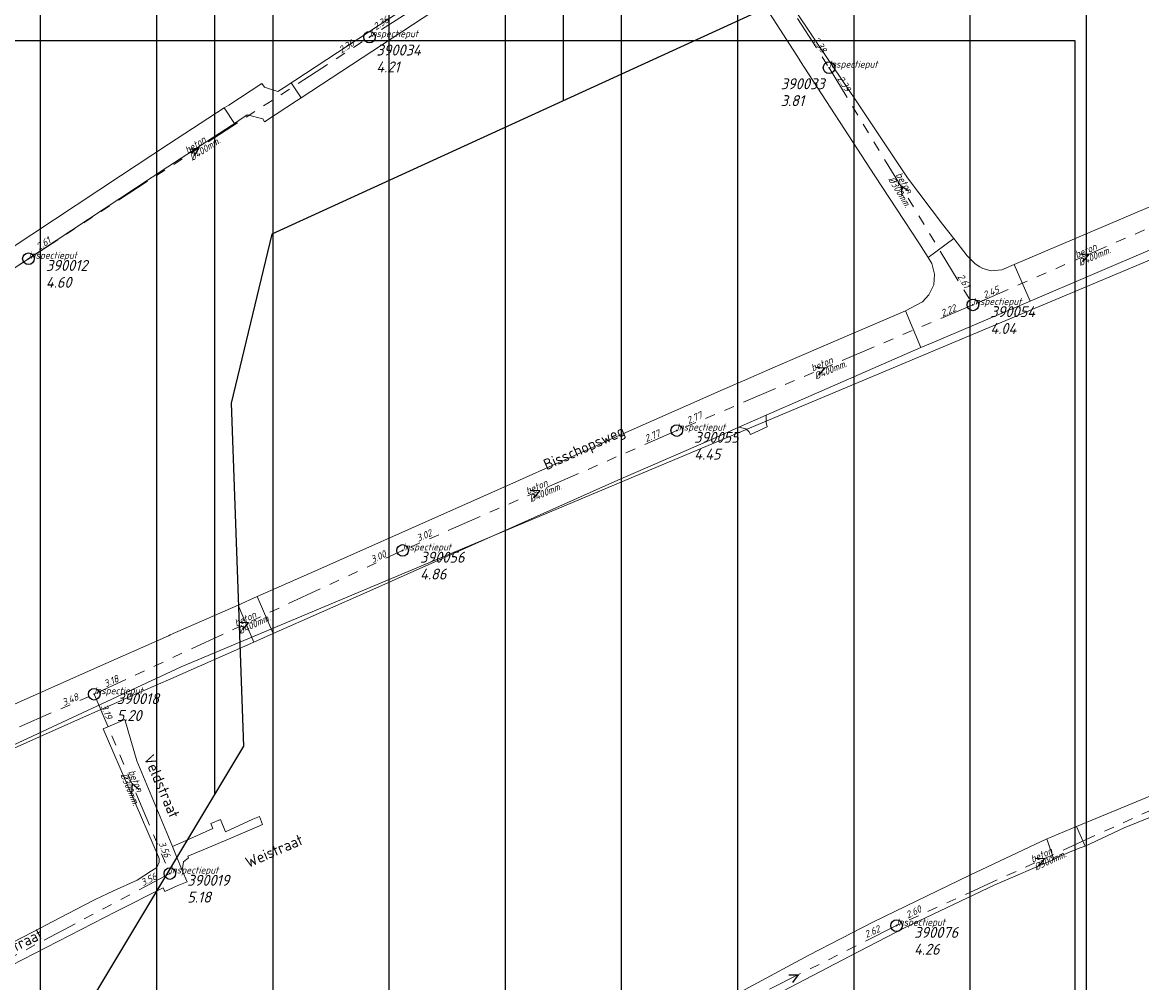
# Model space of a CAD drawing. Extents: x 148869 to 161638, y 453607 to 469810.
# Tile 371 of 656: x 154975 to 155167, y 462361 to 462526. Entities that reach past the tile are written whole.
import ezdxf
from ezdxf.enums import TextEntityAlignment as Align
from ezdxf.lldxf.tags import DXFTag

# ---------------------------------------------------------------- set-up
doc = ezdxf.new("R2010")
doc.units = 0
doc.header["$PDMODE"] = 32
doc.header["$PDSIZE"] = 2
doc.linetypes.add('RI-GWA', pattern=[18.45, 6, -1.8, 1.75, -1.8, 1.75, -1.8, 1.75, -1.8])
doc.layers.get('0').update_dxf_attribs({"linetype": 'CONTINUOUS'})
doc.layers.get('DEFPOINTS').update_dxf_attribs({"linetype": 'CONTINUOUS'})
for name, color, linetype in [('2022 hatch', 10, 'CONTINUOUS'), ('2024', 160, 'CONTINUOUS'), ('2024 hatch', 160, 'CONTINUOUS')]:
    doc.layers.add(name, color=color, linetype=linetype)
for name, color, linetype, lineweight in [('B-OI-RI-GWA-MATERIAAL-T18', 10, 'CONTINUOUS', 18), ('B-OI-RI-GWA-PUTDEKSELHOOGTE-T25', 10, 'CONTINUOUS', 25), ('B-OI-RI-GWA_BOB-T18', 10, 'CONTINUOUS', 18), ('B-OI-RI-GWA_DIAMETER-T18', 10, 'CONTINUOUS', 18), ('B-OI-RI-GWA_PUTNUMMER-T18', 10, 'CONTINUOUS', 18), ('B-OI-RI-GWA_RIOOLPUT-S', 10, 'CONTINUOUS', 25), ('B-OI-RI-GWA_TRANSPORTLEIDING-G', 10, 'RI-GWA', 18), ('B-OI-RI-PERSLEIDING-G-niet meenemen', 190, 'RI-PERS', 18), ('B-OI-RI-STROOMRICHTING-S', 252, 'CONTINUOUS', 25), ('B-RO-OG-TOPOGRAFIE-T18', 2, 'CONTINUOUS', 18), ('B-RO-VH-VERHARDING_ASFALT-GV', 251, 'CONTINUOUS', 18), ('B-RO-VH-VERHARDING_STRAATBAKSTEEN-GV', 251, 'CONTINUOUS', 18), ('X-XX-AL-TEKENBLAD-KADER-G-OZ', 1, 'CONTINUOUS', 25)]:
    doc.layers.add(name, color=color, linetype=linetype, lineweight=lineweight)
doc.styles.add('NLCS-ISO-M200-T18', font='NLCS-ISO.ttf', dxfattribs={"height": 0.36})
doc.styles.add('NLCS-ISO-M500-T18_CURSIEF', font='NLCS-ISO.ttf', dxfattribs={"oblique": 15, "height": 0.9})
doc.styles.add('NLCS-ISO-M750-T25_CURSIEF', font='NLCS-ISO.ttf', dxfattribs={"oblique": 15, "height": 1.875})
tags = doc.linetypes.add('RI-PERS', pattern='A,7,-2,["P",Standard,S=1.8,R=0,X=-0.5,Y=-0.9],-2,7,-2,[102,NLCS.SHX,S=1,R=180,X=0,Y=0],-2', length=22).pattern_tags.tags
tags[6] = DXFTag(74, 10)

# ---------------------------------------------------------------- blocks, each defined once
blk = doc.blocks.new('ACMAP_ANN_TEMPLATE_gwa-diam')
at = {"color": 0, "linetype": 'ByBlock', "style": 'NLCS-ISO-M500-T18_CURSIEF', "oblique": 15}
blk.add_attdef('gwa-diam', (-2.2, -1.3), '', height=1.2, dxfattribs=at)
blk = doc.blocks.new('ACMAP_ANN_TEMPLATE_gwa-materiaal')
at = {"color": 0, "linetype": 'ByBlock', "style": 'NLCS-ISO-M500-T18_CURSIEF', "oblique": 15}
blk.add_attdef('gwa-mat', (-2.2, 0.2), '', height=1.2, dxfattribs=at)
blk = doc.blocks.new('ACMAP_ANN_TEMPLATE_gwa-nap-l')
at = {"color": 0, "linetype": 'ByBlock', "style": 'NLCS-ISO-M500-T18_CURSIEF', "oblique": 15}
blk.add_attdef('gwa-nap-l', (2.3, 0.2), '', height=1.2, dxfattribs=at)
blk = doc.blocks.new('ACMAP_ANN_TEMPLATE_gwa-nap-r')
at = {"color": 0, "linetype": 'ByBlock', "style": 'NLCS-ISO-M500-T18_CURSIEF', "oblique": 15}
blk.add_attdef('gwa-nap-r', (-5.6, 0.2), '', height=1.2, dxfattribs=at)
blk = doc.blocks.new('ACMAP_ANN_TEMPLATE_gwa-puth')
at = {"color": 0, "linetype": 'ByBlock', "style": 'NLCS-ISO-M750-T25_CURSIEF', "oblique": 15}
blk.add_attdef('gwa-puth', (3, -5), '', height=1.88, dxfattribs=at)
blk = doc.blocks.new('ACMAP_ANN_TEMPLATE_gwa-putnr')
at = {"color": 0, "linetype": 'ByBlock', "style": 'NLCS-ISO-M750-T25_CURSIEF', "oblique": 15}
blk.add_attdef('gwa-putnr', (3, -2.1), '', height=1.88, dxfattribs=at)
blk = doc.blocks.new('ACMAP_ANN_TEMPLATE_type knoop')
at = {"layer": 'DEFPOINTS', "style": 'NLCS-ISO-M500-T18_CURSIEF', "oblique": 15}
blk.add_attdef('type_knoop', (0, 0), '', height=1.2, dxfattribs=at)

msp = doc.modelspace()

# ---------------------------------------------------------------- hatches: boundary and pattern name
at = {"layer": '2022 hatch'}
h = msp.add_hatch(dxfattribs=at)
h.set_pattern_fill('ANSI31', color=256, scale=19.992, angle=45)
h.set_pattern_definition([(90, (0, 0), (-19.992, 0), [])])
h.paths.add_polyline_path([(155957.39, 462199.72), (155824.6, 462339.47), (155809.4, 462364.77), (155712.06, 462492.35), (155741.32, 462534.94), (155724.45, 462653.5), (155647.56, 462844.84), (155571.03, 462835.78), (155539.5, 462940.93), (155214.41, 462860.04), (154975.03, 462800.21), (154771.75, 462639.51), (154795.06, 462617.84), (154687.68, 462525.32), (154739.27, 462359.61), (154777.22, 462294.15), (154815.26, 462238.26), (154900.32, 462169.47), (154928.55, 462144.03), (154992.39, 461993.67), (155064.08, 461959.84), (155069.75, 461944.78), (155080.62, 461929.02), (155099.54, 461841.43), (155124.54, 461788.65), (155176.21, 461747.53), (155253.1, 461670.14), (155301.18, 461625.42), (155386.96, 461536.3), (155426.74, 461562.76), (155670.4, 461472.54), (155778.97, 461514.91), (155823.82, 461578.91), (155914.94, 461739.53), (155884.36, 461781.4), (155900.67, 461812.33), (155940.19, 461941.25), (155946.89, 461971.72), (155993.5, 462030.18), (155993.12, 462149.22)])
at = {"layer": '2024 hatch'}
h = msp.add_hatch(dxfattribs=at)
h.set_pattern_fill('ANSI31', color=256, scale=29.988, angle=45)
h.set_pattern_definition([(90, (0, 0), (-29.988, 0), [])])
h.paths.add_polyline_path([(154015.87, 462797.75), (154202.83, 462955.78), (154346.68, 463068.63), (154364.41, 463095.54), (154437.88, 463175.34), (154670.41, 463542.86), (154884.23, 463104.81), (154897.76, 462951.83), (154919.68, 462915.44), (155046.11, 462824.08), (155229.96, 462587.13), (155017.76, 462489.93), (155010.79, 462460.83), (155012.88, 462401.81), (154940.81, 462281.73), (154859.54, 462032.79), (154595.7, 462297.96), (154437.04, 462442.85), (154370.63, 462559.79), (154344.3, 462564.56), (154270.99, 462634.18), (154248.56, 462638.72)])

# ---------------------------------------------------------------- linework, layer by layer
at = {"layer": '2024', "flags": 128}
msp.add_lwpolyline([(154015.87, 462797.75), (154202.83, 462955.78), (154346.68, 463068.63), (154364.41, 463095.54), (154437.88, 463175.34), (154670.41, 463542.86), (154884.23, 463104.81), (154897.76, 462951.83), (154919.68, 462915.44), (155046.11, 462824.08), (155229.96, 462587.13), (155017.76, 462489.93), (155010.79, 462460.83), (155012.88, 462401.81), (154940.81, 462281.73), (154859.54, 462032.79), (154595.7, 462297.96), (154437.04, 462442.85), (154370.63, 462559.79), (154344.3, 462564.56), (154270.99, 462634.18), (154248.56, 462638.72)], close=True, dxfattribs=at)
at = {"layer": 'B-OI-RI-GWA_RIOOLPUT-S', "color": 251}
for p in [(155034.58, 462523.84), (155113.64, 462518.59), (154975.91, 462485.71), (155138.39, 462477.76), (155087.44, 462456.13), (155040.28, 462435.49), (154987.22, 462410.75), (155000.23, 462379.88), (155125.25, 462370.91)]:
    msp.add_point(p, dxfattribs=at)
at = {"layer": 'B-OI-RI-GWA_TRANSPORTLEIDING-G', "color": 251}
for p, q in [((155088.35, 462558.12), (155034.58, 462523.84)), ((155088.35, 462558.12), (155113.64, 462518.59)), ((154975.91, 462485.71), (155034.58, 462523.84)), ((155113.64, 462518.59), (155138.39, 462477.76)), ((155178.28, 462495.2), (155138.39, 462477.76)), ((154975.91, 462485.71), (154922.16, 462450.38)), ((155138.39, 462477.76), (155087.44, 462456.13)), ((155087.44, 462456.13), (155040.28, 462435.49)), ((154987.22, 462410.75), (155040.28, 462435.49)), ((154940.54, 462390.31), (154987.22, 462410.75)), ((154987.22, 462410.75), (155000.23, 462379.88)), ((155176.17, 462394.03), (155125.25, 462370.91)), ((155000.23, 462379.88), (154926.8, 462340.97)), ((155125.25, 462370.91), (155091.41, 462353.97))]:
    msp.add_line(p, q, dxfattribs=at)
at = {"layer": 'B-OI-RI-PERSLEIDING-G-niet meenemen'}
for p, q in [((155002.2, 462415.47), (155265.91, 462526.3)), ((154914.13, 462374.41), (155002.2, 462415.47))]:
    msp.add_line(p, q, dxfattribs=at)
at = {"layer": 'B-OI-RI-STROOMRICHTING-S', "color": 251}
for points in [[(155003.64, 462504.59), (155005.23, 462504.78), (155004.42, 462503.39)], [(155127.38, 462497.32), (155126.02, 462498.18), (155126.14, 462496.57)], [(155156.73, 462486.56), (155158.33, 462486.48), (155157.3, 462485.24)], [(155111.3, 462467.05), (155112.92, 462466.95), (155111.86, 462465.72)], [(155062.24, 462445.89), (155063.86, 462445.81), (155062.83, 462444.57)], [(155012.14, 462423.16), (155013.74, 462423.12), (155012.74, 462421.86)], [(154994.95, 462394.27), (154993.73, 462395.32), (154993.61, 462393.71)], [(155149.1, 462382.53), (155150.7, 462382.47), (155149.7, 462381.22)], [(155106.71, 462362.44), (155108.33, 462362.44), (155107.36, 462361.15)]]:
    msp.add_lwpolyline(points, dxfattribs=at)
at = {"layer": 'B-RO-VH-VERHARDING_ASFALT-GV', "flags": 128}
for points in [[(155227.35, 462511.42), (155233.95, 462514.24), (155234.01, 462514.27), (155251.62, 462520.94), (155258.54, 462523.15), (155256.66, 462529.89), (155241.01, 462524.54), (155206.15, 462510.4), (155200.73, 462508.11), (155181.46, 462500), (155166.62, 462493.73), (155145.51, 462484.69), (155148.24, 462478.42), (155169.69, 462487.56), (155192.02, 462496.91), (155199.23, 462500)], [(154994.73, 462410.95), (155000, 462413.22), (155000.4, 462413.4), (155014.7, 462419.73), (155011.98, 462426.1), (155000.28, 462420.94), (155000, 462420.82), (154987.3, 462415.15), (154904.55, 462378.28), (154907.32, 462371.89), (154985.36, 462406.77), (154990.09, 462408.88), (154994.56, 462410.86)], [(154994.56, 462410.86), (154994.59, 462410.88)]]:
    msp.add_lwpolyline(points, dxfattribs=at)
for points in [[(155131.66, 462481.23), (155130.83, 462479.49), (155129.72, 462478.27), (155126.8, 462476.76), (155126.79, 462476.76), (155129.45, 462470.4), (155131.36, 462471.23), (155148.24, 462478.42), (155145.51, 462484.69), (155143.39, 462483.78), (155141.52, 462483.64), (155140.08, 462484.04), (155139.6, 462484.32), (155138.75, 462484.81), (155137.42, 462486.21), (155135.12, 462489.17), (155130.67, 462485.94), (155131.33, 462484.89), (155131.8, 462483.06)], [(155015.23, 462427.54), (155018.02, 462421.2), (155034.61, 462428.54), (155077.32, 462447.6), (155093.83, 462454.79), (155098.14, 462456.7), (155102.82, 462458.76), (155109.63, 462461.77), (155129.45, 462470.4), (155126.79, 462476.76), (155114.72, 462471.58), (155109.31, 462469.22), (155103.98, 462466.9), (155098.73, 462464.62), (155095.45, 462463.17), (155089.48, 462460.54), (155077.67, 462455.32), (155058.71, 462446.84), (155024.27, 462431.53)], [(155098.14, 462456.7), (155099.33, 462456.45), (155099.86, 462455.98), (155100.14, 462455.47), (155103.01, 462456.77), (155102.8, 462457.53), (155102.82, 462458.76)], [(155018.02, 462421.2), (155015.23, 462427.54), (155011.98, 462426.1), (155014.7, 462419.73)]]:
    msp.add_lwpolyline(points, close=True, dxfattribs=at)
at = {"layer": 'B-RO-VH-VERHARDING_ASFALT-GV'}
msp.add_lwpolyline([(154994.59, 462410.88, -0.03255), (154994.73, 462410.95)], format="xyb", dxfattribs=at)
at = {"layer": 'B-RO-VH-VERHARDING_STRAATBAKSTEEN-GV', "flags": 128}
for points in [[(155021.75, 462516.37), (155021.13, 462515.98), (155022.82, 462513.38), (155081.92, 462552.22), (155080.31, 462554.89), (155080.14, 462554.77)], [(155135.12, 462489.17), (155133.18, 462491.67), (155127.16, 462499.64), (155118.2, 462513.06), (155117.12, 462514.65), (155111.73, 462522.65), (155110.24, 462524.86), (155097.57, 462543.74), (155094.65, 462541.78), (155094.5, 462541.09), (155104.05, 462526.97), (155108.64, 462519.86), (155108.64, 462519.85), (155121.5, 462500), (155129.09, 462488.46), (155130.67, 462485.94)], [(155011.37, 462509), (155012.09, 462509.49), (155013.54, 462510.49), (155016.24, 462509.8), (155016.54, 462509.25), (155022.04, 462512.86), (155022.82, 462513.38), (155021.13, 462515.98), (155020.36, 462515.49), (155018.81, 462514.51), (155016.51, 462515.25), (155016.08, 462515.88), (155010.36, 462512.15), (155009.6, 462511.65)], [(155011.04, 462508.78), (155011.37, 462509), (155009.6, 462511.65), (155000, 462505.4), (154991.76, 462500), (154946.12, 462469.81), (154947.77, 462467.16), (154999.87, 462501.51)], [(155216.12, 462408.61), (155217.79, 462409.27), (155224.9, 462412.04), (155232.19, 462414.87), (155233.65, 462415.41), (155239.34, 462417.68), (155238.08, 462420.85), (155227.08, 462416.5), (155223.68, 462415.12), (155217.67, 462412.71), (155201.58, 462406.31), (155179.39, 462397.55), (155156.22, 462387.96), (155157.67, 462384.58), (155164.4, 462387.76), (155194.31, 462399.85)], [(155007.26, 462388.47), (155007.65, 462387.64), (155002.52, 462385.34), (155000.69, 462384.52), (155002.38, 462380.43), (155002.6, 462381.91), (155003.46, 462382.61), (155003.35, 462382.86), (155005.94, 462383.96), (155008.54, 462385.08), (155011.12, 462386.16), (155013.91, 462387.36), (155016.2, 462388.34), (155015.65, 462389.72), (155014.5, 462389.26), (155014.49, 462389.26), (155009.78, 462387.06), (155008.96, 462389.18)], [(155151.09, 462385.87), (155152.28, 462382.31), (155153.34, 462382.89), (155156.68, 462384.23), (155157.67, 462384.58), (155156.22, 462387.96), (155155.22, 462387.57), (155151.97, 462386.22)], [(155152.28, 462382.31), (155151.09, 462385.87), (155137.85, 462379.63), (155121.3, 462371.56), (155110.16, 462365.84), (155100.58, 462360.64), (155096.04, 462358.21), (155095.85, 462357.51), (155093.56, 462356.27), (155092.78, 462356.47), (155092.58, 462356.37), (155094.35, 462353.08), (155094.52, 462353.18), (155094.79, 462353.97), (155095.45, 462354.33), (155097.1, 462355.21), (155097.67, 462354.99), (155101.86, 462357.64), (155117.2, 462365.64), (155126.76, 462370.57), (155142.18, 462377.95)]]:
    msp.add_lwpolyline(points, close=True, dxfattribs=at)
for points in [[(154968.86, 462361.98), (154991, 462373.37), (154999.09, 462377.43), (154999.4, 462376.79), (155001.5, 462377.78), (155003.19, 462378.47), (155002.38, 462380.43), (155000.69, 462384.52), (155000, 462386.18), (154994.58, 462399.28), (154992.48, 462406.4), (154989.95, 462405.31), (154988.77, 462404.81), (154998.3, 462382.73)], [(154997.55, 462380.63), (154997.06, 462380.34), (154994.59, 462378.76), (154990.55, 462376.89), (154987.41, 462375.43), (154987.18, 462375.31), (154984.15, 462373.74), (154980.08, 462371.61), (154976.72, 462369.87)], [(154976.72, 462369.87), (154973.05, 462367.96)]]:
    msp.add_lwpolyline(points, dxfattribs=at)
at = {"layer": 'B-RO-VH-VERHARDING_STRAATBAKSTEEN-GV'}
for points in [[(154998.3, 462382.73, -0.164193), (154998.3, 462381.58)], [(154998.3, 462381.58, -0.172727), (154997.55, 462380.63)]]:
    msp.add_lwpolyline(points, format="xyb", dxfattribs=at)
at = {"layer": 'DEFPOINTS', "flags": 128}
msp.add_lwpolyline([(154540.93, 462092.77), (154540.93, 462523.27), (155155.93, 462523.27), (155155.93, 462190.39), (155090.6, 462190.39), (155090.6, 462196.44), (155014.97, 462196.44), (155014.97, 462092.77)], close=True, dxfattribs=at)
at = {"layer": 'X-XX-AL-TEKENBLAD-KADER-G-OZ'}
msp.add_lwpolyline([(154540.93, 462523.27), (155155.93, 462523.27), (155155.93, 462092.77), (154540.93, 462092.77)], close=True, dxfattribs=at)

# ---------------------------------------------------------------- block references
at = {"layer": 'B-OI-RI-GWA-MATERIAAL-T18', "color": 251}
for p, rotation in [((155005.24, 462504.78), 33.02009152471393), ((155126.02, 462498.17), 301.2230675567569), ((155158.33, 462486.48), 23.61505981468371), ((155112.92, 462466.95), 23.00286626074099), ((155063.86, 462445.81), 23.63702532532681), ((155013.75, 462423.12), 24.99797383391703), ((154993.73, 462395.32), 292.8527359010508), ((155150.71, 462382.47), 24.42021296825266)]:
    msp.add_blockref('ACMAP_ANN_TEMPLATE_gwa-materiaal', p, dxfattribs=dict(at, rotation=rotation)).add_auto_attribs({'gwa-mat': 'beton'})
at = {"layer": 'B-OI-RI-GWA-PUTDEKSELHOOGTE-T25', "color": 251}
for p, values in [((155032.75, 462522.78), {'gwa-puth': '4.21'}), ((155102.31, 462516.98), {'gwa-puth': '3.81'}), ((154975.91, 462485.71), {'gwa-puth': '4.60'}), ((155138.39, 462477.76), {'gwa-puth': '4.04'}), ((155087.44, 462456.13), {'gwa-puth': '4.45'}), ((155040.28, 462435.49), {'gwa-puth': '4.86'}), ((154988.09, 462411.14), {'gwa-puth': '5.20'}), ((155000.23, 462379.88), {'gwa-puth': '5.18'}), ((155125.25, 462370.91), {'gwa-puth': '4.26'})]:
    msp.add_blockref('ACMAP_ANN_TEMPLATE_gwa-puth', p, dxfattribs=at).add_auto_attribs(values)
at = {"layer": 'B-OI-RI-GWA_BOB-T18', "color": 251}
for name, p, rotation, values in [('ACMAP_ANN_TEMPLATE_gwa-nap-r', (155040.52, 462527.89), 33.02009152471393, {'gwa-nap-r': '2.36'}), ('ACMAP_ANN_TEMPLATE_gwa-nap-r', (155034.58, 462523.84), 32.51874178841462, {'gwa-nap-r': '2.36'}), ('ACMAP_ANN_TEMPLATE_gwa-nap-r', (155113.64, 462518.59), 302.6097821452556, {'gwa-nap-r': '2.38'}), ('ACMAP_ANN_TEMPLATE_gwa-nap-l', (155113.64, 462518.59), 301.2230675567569, {'gwa-nap-l': '2.39'}), ('ACMAP_ANN_TEMPLATE_gwa-nap-l', (154975.91, 462485.71), 33.02009152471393, {'gwa-nap-l': '2.61'}), ('ACMAP_ANN_TEMPLATE_gwa-nap-r', (155138.39, 462477.76), 301.2230675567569, {'gwa-nap-r': '2.61'}), ('ACMAP_ANN_TEMPLATE_gwa-nap-l', (155138.39, 462477.76), 23.00286626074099, {'gwa-nap-l': '2.45'}), ('ACMAP_ANN_TEMPLATE_gwa-nap-r', (155138.39, 462477.76), 23.61505981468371, {'gwa-nap-r': '2.22'}), ('ACMAP_ANN_TEMPLATE_gwa-nap-l', (155087.44, 462456.13), 23.63702532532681, {'gwa-nap-l': '2.77'}), ('ACMAP_ANN_TEMPLATE_gwa-nap-r', (155087.44, 462456.13), 23.00286626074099, {'gwa-nap-r': '2.77'}), ('ACMAP_ANN_TEMPLATE_gwa-nap-r', (155048.19, 462439.03), 23.63702532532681, {'gwa-nap-r': '3.02'}), ('ACMAP_ANN_TEMPLATE_gwa-nap-r', (155040.28, 462435.49), 24.99797383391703, {'gwa-nap-r': '3.00'}), ('ACMAP_ANN_TEMPLATE_gwa-nap-l', (154987.22, 462410.75), 24.99797383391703, {'gwa-nap-l': '3.18'}), ('ACMAP_ANN_TEMPLATE_gwa-nap-r', (154987.22, 462410.75), 23.64740417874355, {'gwa-nap-r': '3.48'}), ('ACMAP_ANN_TEMPLATE_gwa-nap-l', (154987.22, 462410.75), 292.8527359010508, {'gwa-nap-l': '3.19'}), ('ACMAP_ANN_TEMPLATE_gwa-nap-r', (155000.23, 462379.88), 292.8527359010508, {'gwa-nap-r': '3.56'}), ('ACMAP_ANN_TEMPLATE_gwa-nap-l', (154993.69, 462376.41), 27.91877710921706, {'gwa-nap-l': '3.56'}), ('ACMAP_ANN_TEMPLATE_gwa-nap-l', (155125.25, 462370.91), 26.59213497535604, {'gwa-nap-l': '2.60'}), ('ACMAP_ANN_TEMPLATE_gwa-nap-r', (155125.25, 462370.91), 24.42021296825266, {'gwa-nap-r': '2.62'})]:
    msp.add_blockref(name, p, dxfattribs=dict(at, rotation=rotation)).add_auto_attribs(values)
at = {"layer": 'B-OI-RI-GWA_DIAMETER-T18', "color": 251}
for p, rotation, values in [((155005.24, 462504.78), 33.02009152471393, {'gwa-diam': '%%c400mm.'}), ((155126.02, 462498.17), 301.2230675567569, {'gwa-diam': '%%c300mm.'}), ((155158.33, 462486.48), 23.61505981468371, {'gwa-diam': '%%c400mm.'}), ((155112.92, 462466.95), 23.00286626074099, {'gwa-diam': '%%c400mm.'}), ((155063.86, 462445.81), 23.63702532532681, {'gwa-diam': '%%c400mm.'}), ((155013.75, 462423.12), 24.99797383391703, {'gwa-diam': '%%c400mm.'}), ((154993.73, 462395.32), 292.8527359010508, {'gwa-diam': '%%c300mm.'}), ((155150.71, 462382.47), 24.42021296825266, {'gwa-diam': '%%c300mm.'})]:
    msp.add_blockref('ACMAP_ANN_TEMPLATE_gwa-diam', p, dxfattribs=dict(at, rotation=rotation)).add_auto_attribs(values)
at = {"layer": 'B-OI-RI-GWA_PUTNUMMER-T18', "color": 251}
for p, values in [((155032.75, 462522.78), {'gwa-putnr': '390034'}), ((155102.31, 462516.98), {'gwa-putnr': '390033'}), ((154975.91, 462485.71), {'gwa-putnr': '390012'}), ((155138.39, 462477.76), {'gwa-putnr': '390054'}), ((155087.44, 462456.13), {'gwa-putnr': '390055'}), ((155040.28, 462435.49), {'gwa-putnr': '390056'}), ((154988.09, 462411.14), {'gwa-putnr': '390018'}), ((155000.23, 462379.88), {'gwa-putnr': '390019'}), ((155125.25, 462370.91), {'gwa-putnr': '390076'})]:
    msp.add_blockref('ACMAP_ANN_TEMPLATE_gwa-putnr', p, dxfattribs=at).add_auto_attribs(values)
at = {"layer": 'DEFPOINTS', "color": 251}
for p in [(155034.58, 462523.84), (154975.91, 462485.71)]:
    msp.add_blockref('ACMAP_ANN_TEMPLATE_type knoop', p, dxfattribs=at).add_auto_attribs({'type_knoop': 'inspectieput'})
at = {"layer": 'DEFPOINTS'}
for p in [(155113.64, 462518.59), (155138.39, 462477.76), (155087.44, 462456.13), (155040.28, 462435.49), (154987.22, 462410.75), (155000.23, 462379.88), (155125.25, 462370.91)]:
    msp.add_blockref('ACMAP_ANN_TEMPLATE_type knoop', p, dxfattribs=at).add_auto_attribs({'type_knoop': 'inspectieput'})

# ---------------------------------------------------------------- texts
at = {"layer": 'B-RO-OG-TOPOGRAFIE-T18', "style": 'NLCS-ISO-M200-T18'}
for s, rotation, p in [('Bisschopsweg', 24.1, (155071.61, 462452.94)), ('Veldstraat', 293.3, (154998.86, 462394.89)), ('Weistraat', 23.5, (155018.17, 462383.78)), ('Veldstraat', 26.4, (154972.99, 462367.12))]:
    msp.add_text(s, height=1.875, rotation=rotation, dxfattribs=at).set_placement(p, align=Align.MIDDLE)

doc.saveas('drawing.dxf')
